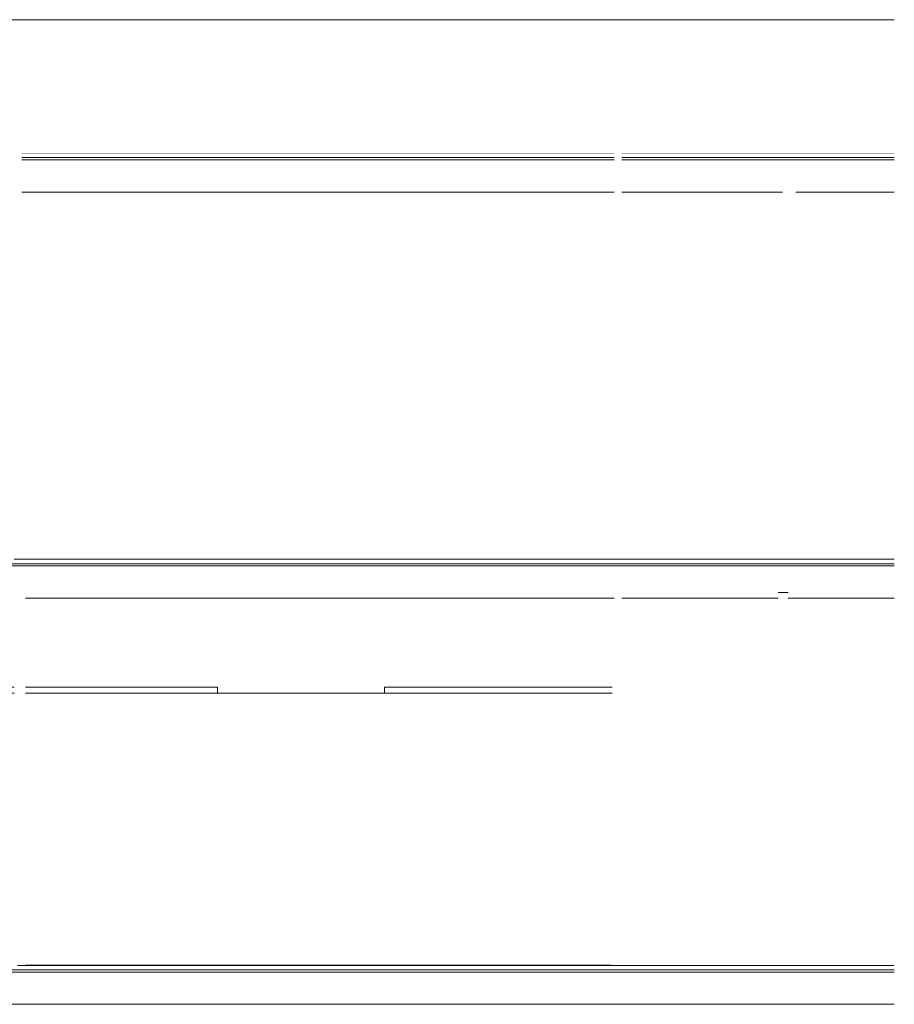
# Model space of a CAD drawing. Header units: millimetres. Extents: x -30280 to 100171, y -17460 to 4378.
# Tile 281 of 281: x 92311 to 100171, y -13810 to -4960. Entities that reach past the tile are written whole.
import ezdxf

# ---------------------------------------------------------------- set-up
doc = ezdxf.new("R2010")
doc.units = ezdxf.units.MM
doc.header["$MEASUREMENT"] = 0
doc.linetypes.add('Wipeout_Contour', pattern=[1000, 0, -1000])
for name, color, linetype in [('10_ESTR_Fotjats', 7, 'Continuous'), ('12_FAÇ_Façana', 7, 'Continuous'), ('Nuevo_07_CR_Cel Ras pladur', 7, 'Continuous'), ('Nuevo_14_PAV_Soft Light Grey 0554', 7, 'Continuous')]:
    doc.layers.add(name, color=color, linetype=linetype)
for name, color, linetype, lineweight in [('10_ESTR_Fotjats_Pluma_Nº__1', 7, 'Continuous', 5), ('12_FAÇ_Façana_Pluma_Nº__47', 7, 'Continuous', 20), ('Nuevo_07_CR_Cel Ras pladur_Pluma_Nº__1', 7, 'Continuous', 5), ('Nuevo_14_PAV_Soft Light Grey 0554_Pluma_Nº__29', 7, 'Continuous', 20)]:
    doc.layers.add(name, color=color, linetype=linetype, lineweight=lineweight)
doc.layers.add('Nuevo_07_CR_Cel Ras pladur_Pluma_Nº__102', color=7, linetype='Continuous', lineweight=5, true_color=0xcccccc)

# ---------------------------------------------------------------- blocks, each defined once
blk = doc.blocks.new('Elem Sección_192_3', base_point=(91863.5, -13460))
at = {"layer": '10_ESTR_Fotjats_Pluma_Nº__1', "color": 7, "linetype": 'Continuous', "lineweight": 5}
for p, q in [((100170.8, -13500), (62557.8, -13500)), ((100170.8, -13520), (62557.8, -13520)), ((92362.4, -13460), (92292.4, -13460)), ((97627.4, -13460), (97622.4, -13460)), ((99117.4, -13460), (97749.4, -13460)), ((100170.8, -13460), (99227.4, -13460)), ((100170.8, -13810), (62557.8, -13810))]:
    blk.add_line(p, q, dxfattribs=at)
at = {"layer": '10_ESTR_Fotjats_Pluma_Nº__1', "color": 7, "linetype": 'Continuous', "lineweight": 5, "flags": 128}
for points in [[(97749.4, -13460), (97736.4, -13460), (97723.4, -13460), (97653.4, -13460), (97640.4, -13460), (97627.4, -13460)], [(99227.4, -13460), (99217.4, -13460), (99127.4, -13460), (99117.4, -13460)]]:
    blk.add_lwpolyline(points, dxfattribs=at)
blk = doc.blocks.new('Elem Sección_194_3', base_point=(91863.5, -13460))
at = {"color": 254, "linetype": 'Wipeout_Contour', "lineweight": 0, "ltscale": 365789.262089}
blk.add_wipeout([(90606.2, -6510), (90606.2, -6760), (91806.2, -6760), (91806.2, -6510)], dxfattribs=at).dxf.layer = '12_FAÇ_Façana'
at = {"color": 254, "linetype": 'Wipeout_Contour', "lineweight": 0, "ltscale": 401846.354386}
blk.add_wipeout([(100170.8, -6510), (100061.5, -6510), (100061.5, -9810), (100170.8, -9810)], dxfattribs=at).dxf.layer = '12_FAÇ_Façana'
at = {"color": 254, "linetype": 'Wipeout_Contour', "lineweight": 0, "ltscale": 366918.019531}
blk.add_wipeout([(90606.2, -9760), (90606.2, -9808), (91806.2, -9808), (91806.2, -9760)], dxfattribs=at).dxf.layer = '12_FAÇ_Façana'
blk = doc.blocks.new('Elem Sección_195_3', base_point=(91863.5, -13460))
at = {"layer": '10_ESTR_Fotjats_Pluma_Nº__1', "color": 7, "linetype": 'Continuous', "lineweight": 5}
for p, q in [((92330.4, -9810), (92260.4, -9810)), ((97722.4, -9810), (97652.4, -9810)), ((100170.8, -9810), (99295.6, -9810)), ((100170.8, -9850), (62557.8, -9850)), ((100170.8, -9870), (62557.8, -9870)), ((97627.4, -10160), (92388.4, -10160)), ((99117.4, -10160), (97749.4, -10160)), ((99127.4, -10160), (99117.4, -10160)), ((99217.4, -10110), (99127.4, -10110)), ((99227.4, -10160), (99217.4, -10160)), ((100170.8, -10160), (99227.4, -10160))]:
    blk.add_line(p, q, dxfattribs=at)
at = {"layer": '10_ESTR_Fotjats_Pluma_Nº__1', "color": 7, "linetype": 'Continuous', "lineweight": 5, "flags": 128}
for points in [[(99295.6, -9810), (99285.6, -9810), (99215.6, -9810), (99205.6, -9810), (99165.6, -9810)], [(92388.4, -10160), (92375.4, -10160), (92362.4, -10160)], [(97653.4, -10160), (97640.4, -10160), (97627.4, -10160)], [(97749.4, -10160), (97736.4, -10160), (97723.4, -10160)]]:
    blk.add_lwpolyline(points, dxfattribs=at)
blk = doc.blocks.new('Elem Sección_196_3', base_point=(91863.5, -13460))
at = {"layer": '10_ESTR_Fotjats_Pluma_Nº__1', "color": 7, "linetype": 'Continuous', "lineweight": 5}
for p, q in [((97652.4, -6160), (92330.4, -6160)), ((100170.8, -6160), (97722.4, -6160)), ((97652.4, -6200), (92330.4, -6200)), ((97652.4, -6220), (92330.4, -6220)), ((100170.8, -6200), (97722.4, -6200)), ((100170.8, -6220), (97722.4, -6220)), ((97626.4, -6510), (92356.4, -6510)), ((99139.6, -6510), (97748.4, -6510)), ((99295.6, -6510), (99285.6, -6510)), ((100170.8, -6510), (99295.6, -6510))]:
    blk.add_line(p, q, dxfattribs=at)
at = {"layer": '10_ESTR_Fotjats_Pluma_Nº__1', "color": 7, "linetype": 'Continuous', "lineweight": 5, "flags": 128}
for points in [[(92356.4, -6510), (92343.4, -6510), (92330.4, -6510)], [(97652.4, -6510), (97639.4, -6510), (97626.4, -6510)], [(97748.4, -6510), (97735.4, -6510), (97722.4, -6510)], [(99165.6, -6510), (99152.6, -6510), (99139.6, -6510)]]:
    blk.add_lwpolyline(points, dxfattribs=at)
blk = doc.blocks.new('Elem Sección_197_3', base_point=(91863.5, -13460))
at = {"color": 254, "linetype": 'Wipeout_Contour', "lineweight": 0, "ltscale": 326267.885272}
blk.add_wipeout([(62557.8, -6160), (100170.8, -6160), (100170.8, -4960), (62557.8, -4960)], dxfattribs=at).dxf.layer = '12_FAÇ_Façana'
at = {"layer": '12_FAÇ_Façana_Pluma_Nº__47', "color": 7, "linetype": 'Continuous', "lineweight": 20}
blk.add_line((100170.8, -4960), (62557.8, -4960), dxfattribs=at)
blk = doc.blocks.new('Elem Sección_221_3', base_point=(91863.5, -13460))
at = {"layer": 'Nuevo_07_CR_Cel Ras pladur_Pluma_Nº__1', "color": 7, "linetype": 'Continuous', "lineweight": 5}
for p, q in [((90670.9, -10960), (90307.4, -10960)), ((94090.3, -10960), (92388.4, -10960)), ((97627.4, -10960), (95590.3, -10960)), ((97634.4, -10960), (97627.4, -10960)), ((97634.4, -11013), (97627.4, -11013))]:
    blk.add_line(p, q, dxfattribs=at)
at = {"layer": 'Nuevo_07_CR_Cel Ras pladur_Pluma_Nº__1', "color": 7, "linetype": 'Continuous', "lineweight": 5, "flags": 128}
for points in [[(92388.4, -10960), (92375.4, -10960), (92362.4, -10960)], [(92388.4, -11013), (92375.4, -11013), (92362.4, -11013)]]:
    blk.add_lwpolyline(points, dxfattribs=at)
at = {"color": 254, "linetype": 'Wipeout_Contour', "lineweight": 0, "ltscale": 371660.930957}
blk.add_wipeout([(92260.4, -11013), (92266.4, -11013), (92266.4, -10960), (92260.4, -10960)], dxfattribs=at).dxf.layer = 'Nuevo_07_CR_Cel Ras pladur'
at = {"color": 254, "linetype": 'Wipeout_Contour', "lineweight": 0, "ltscale": 367731.141439}
blk.add_wipeout([(90670.9, -11013), (91870.9, -11013), (91870.9, -11010), (90670.9, -11010)], dxfattribs=at).dxf.layer = 'Nuevo_07_CR_Cel Ras pladur'
at = {"color": 254, "linetype": 'Wipeout_Contour', "lineweight": 0, "ltscale": 381909.981522}
blk.add_wipeout([(94090.3, -11013), (95590.3, -11013), (95590.3, -11010), (94090.3, -11010)], dxfattribs=at).dxf.layer = 'Nuevo_07_CR_Cel Ras pladur'
at = {"layer": 'Nuevo_07_CR_Cel Ras pladur_Pluma_Nº__1', "color": 7, "linetype": 'Continuous', "lineweight": 5}
for p, q in [((90670.9, -10960), (90670.9, -11010)), ((91870.9, -10960), (91870.9, -11010)), ((92254.4, -10960), (91870.9, -10960)), ((92260.4, -10960), (92254.4, -10960)), ((94090.3, -10960), (94090.3, -11010)), ((95590.3, -10960), (95590.3, -11010)), ((90670.9, -11013), (90307.4, -11013)), ((90670.9, -11010), (90670.9, -11013)), ((91870.9, -11010), (91870.9, -11013)), ((92254.4, -11013), (91870.9, -11013)), ((92260.4, -11013), (92254.4, -11013)), ((94090.3, -11013), (92388.4, -11013)), ((94090.3, -11010), (94090.3, -11013)), ((95590.3, -11010), (95590.3, -11013)), ((97627.4, -11013), (95590.3, -11013))]:
    blk.add_line(p, q, dxfattribs=at)
at = {"layer": 'Nuevo_07_CR_Cel Ras pladur_Pluma_Nº__102', "color": 254, "linetype": 'Continuous', "lineweight": 5, "true_color": 0xcccccc}
for p, q in [((90670.9, -11013), (91870.9, -11013)), ((94090.3, -11013), (95590.3, -11013))]:
    blk.add_line(p, q, dxfattribs=at)
blk = doc.blocks.new('Elem Sección_351_3', base_point=(91863.5, -13460))
at = {"layer": 'Nuevo_14_PAV_Soft Light Grey 0554_Pluma_Nº__29', "color": 7, "linetype": 'Continuous', "lineweight": 20}
for p, q in [((92362.4, -13458), (92362.4, -13460)), ((97622.4, -13458), (92388.4, -13458)), ((97622.4, -13458), (97622.4, -13460))]:
    blk.add_line(p, q, dxfattribs=at)
at = {"layer": 'Nuevo_14_PAV_Soft Light Grey 0554_Pluma_Nº__29', "color": 7, "linetype": 'Continuous', "lineweight": 20, "flags": 128}
for points in [[(92388.4, -13458), (92375.4, -13458), (92362.4, -13458)], [(97622.4, -13460), (92878.4, -13460), (92388.4, -13460), (92362.4, -13460)]]:
    blk.add_lwpolyline(points, dxfattribs=at)
blk = doc.blocks.new('Elem Sección_352_3', base_point=(91863.5, -13460))
at = {"layer": 'Nuevo_14_PAV_Soft Light Grey 0554_Pluma_Nº__29', "color": 7, "linetype": 'Continuous', "lineweight": 20}
for p, q in [((92330.4, -9808), (92330.4, -9810)), ((97626.4, -9808), (92330.4, -9808)), ((97652.4, -9810), (92330.4, -9810)), ((97652.4, -9808), (97652.4, -9810)), ((97722.4, -9808), (97722.4, -9810)), ((99165.6, -9810), (97722.4, -9810)), ((99139.6, -9808), (97748.4, -9808)), ((99165.6, -9808), (99165.6, -9810))]:
    blk.add_line(p, q, dxfattribs=at)
at = {"layer": 'Nuevo_14_PAV_Soft Light Grey 0554_Pluma_Nº__29', "color": 7, "linetype": 'Continuous', "lineweight": 20, "flags": 128}
for points in [[(97652.4, -9808), (97639.4, -9808), (97626.4, -9808)], [(97748.4, -9808), (97735.4, -9808), (97722.4, -9808)], [(99165.6, -9808), (99152.6, -9808), (99139.6, -9808)]]:
    blk.add_lwpolyline(points, dxfattribs=at)

msp = doc.modelspace()

# ---------------------------------------------------------------- block references
at = {"layer": '10_ESTR_Fotjats', "lineweight": 0}
msp.add_blockref('Elem Sección_192_3', (91863.5, -13460), dxfattribs=at)
at = {"layer": '12_FAÇ_Façana', "lineweight": 0}
msp.add_blockref('Elem Sección_194_3', (91863.5, -13460), dxfattribs=at)
at = {"layer": 'Nuevo_07_CR_Cel Ras pladur', "lineweight": 0}
msp.add_blockref('Elem Sección_221_3', (91863.5, -13460), dxfattribs=at)
at = {"layer": 'Nuevo_14_PAV_Soft Light Grey 0554', "lineweight": 0}
msp.add_blockref('Elem Sección_351_3', (91863.5, -13460), dxfattribs=at)

# ---------------------------------------------------------------- next in the draw order: block references
at = {"layer": '10_ESTR_Fotjats', "lineweight": 0}
for name in ['Elem Sección_196_3', 'Elem Sección_195_3']:
    msp.add_blockref(name, (91863.5, -13460), dxfattribs=at)

# ---------------------------------------------------------------- next in the draw order: block references
at = {"layer": '12_FAÇ_Façana', "lineweight": 0}
msp.add_blockref('Elem Sección_197_3', (91863.5, -13460), dxfattribs=at)
at = {"layer": 'Nuevo_14_PAV_Soft Light Grey 0554', "lineweight": 0}
msp.add_blockref('Elem Sección_352_3', (91863.5, -13460), dxfattribs=at)

doc.saveas('drawing.dxf')
